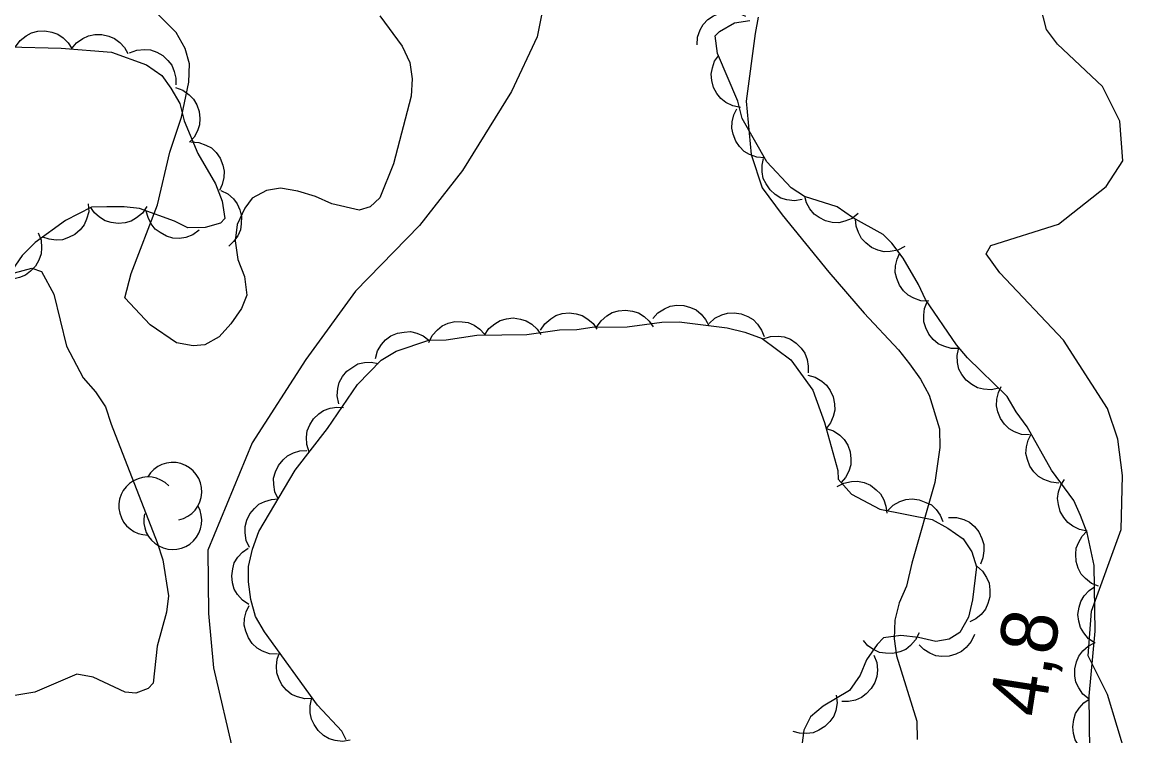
# Model space of a CAD drawing. Extents: x 282461 to 284471, y 5554090 to 5557646.
# Drawn here: x 283301.4 to 283360.2, y 5556525.3 to 5556563.4 of the extents above; entities that cross this region are included whole.
import ezdxf

# ---------------------------------------------------------------- set-up
doc = ezdxf.new("R2010")
doc.units = 0
for name, color, linetype in [('Niveau 2', 7, 'Continuous'), ('Niveau 22', 7, 'Continuous'), ('Niveau 3', 7, 'Continuous'), ('Niveau 44', 7, 'Continuous')]:
    doc.layers.add(name, color=color, linetype=linetype)

msp = doc.modelspace()

# ---------------------------------------------------------------- linework, layer by layer
at = {"layer": 'Niveau 2'}
for points in [[(283360.24, 5556524.11), (283359.21, 5556527.52), (283358.18, 5556529.58), (283358.36, 5556531.96), (283359.93, 5556536.32), (283360, 5556539.19), (283359.76, 5556541.12), (283359.2, 5556542.76), (283356.86, 5556546.4), (283353.46, 5556550), (283352.74, 5556551), (283352.99, 5556551.45), (283356.59, 5556552.59), (283359.14, 5556554.59), (283360.03, 5556555.97), (283359.86, 5556558.08), (283358.94, 5556559.92), (283356.55, 5556562.18), (283355.96, 5556562.96), (283355.32, 5556565.47)], [(283320.43, 5556563.69), (283321.61, 5556562.08), (283322.02, 5556561.21), (283322.15, 5556560.34), (283322.1, 5556559.41), (283321.16, 5556555.8), (283320.42, 5556553.99), (283319.91, 5556553.52), (283319.33, 5556553.34), (283317.87, 5556553.67), (283317, 5556554.07), (283316.06, 5556554.35), (283315.13, 5556554.51), (283314.38, 5556554.39), (283313.63, 5556553.97), (283313.23, 5556553.45), (283312.83, 5556552.57), (283312.72, 5556551.7), (283312.85, 5556550.71), (283313.21, 5556549.79), (283313.34, 5556548.8), (283313.06, 5556548.1), (283312.49, 5556547.28), (283311.86, 5556546.58), (283311.1, 5556546.16), (283310.47, 5556546.1), (283309.59, 5556546.26), (283308.19, 5556547.23), (283306.83, 5556548.67), (283307.17, 5556549.95), (283308.58, 5556553.62), (283309.24, 5556556.42), (283309.86, 5556558.29), (283310.24, 5556560.15), (283310.29, 5556561.14), (283310.05, 5556561.95), (283309.57, 5556562.81), (283307.57, 5556564.82)], [(283340.59, 5556563.63), (283340.42, 5556562.76), (283339.94, 5556559.15), (283340.21, 5556556.31), (283340.81, 5556554.52), (283341.87, 5556553.08), (283344.35, 5556550.03), (283346.23, 5556547.84), (283348.06, 5556545.89), (283348.65, 5556545.14), (283349.24, 5556544.33), (283349.71, 5556543.47), (283350.26, 5556541.67), (283350.27, 5556540.69), (283350, 5556538.82), (283348.77, 5556534.51), (283348.5, 5556533.29), (283348.1, 5556532.41), (283347.88, 5556531.48), (283347.83, 5556530.49), (283347.96, 5556529.57), (283349.05, 5556526.09), (283349.06, 5556525.11)], [(283300.95, 5556549.99), (283301.88, 5556550.24), (283302.4, 5556550.07), (283303.06, 5556548.86), (283303.73, 5556546.08), (283304.62, 5556544.4), (283305.27, 5556543.65), (283305.8, 5556542.85), (283306.1, 5556541.92), (283308.56, 5556535.62), (283308.86, 5556534.69), (283309.17, 5556532.78), (283309.06, 5556531.91), (283308.56, 5556530.1), (283308.35, 5556528.12), (283308.07, 5556527.83), (283307.43, 5556527.59), (283306.85, 5556527.64), (283305.15, 5556528.44), (283304.28, 5556528.6), (283302.03, 5556527.64), (283300.11, 5556527.33)]]:
    msp.add_lwpolyline(points, dxfattribs=at)
at = {"layer": 'Niveau 22'}
for points in [[(283329.72, 5556567.15), (283328.81, 5556562.58), (283327.45, 5556559.66), (283324.83, 5556555.45), (283322.54, 5556552.52)], [(283322.54, 5556552.52), (283319.12, 5556549.02), (283316.49, 5556545.38), (283313.63, 5556540.93), (283311.26, 5556535.21), (283311.3, 5556531.84), (283311.56, 5556528.94), (283312.64, 5556524.28), (283312.78, 5556520.9), (283312.7, 5556517.88), (283312.17, 5556512.76), (283311.51, 5556510.08), (283309.81, 5556506.11), (283306.75, 5556499.34), (283304.37, 5556494.31), (283301.99, 5556489.76), (283298.01, 5556482.39)]]:
    msp.add_lwpolyline(points, dxfattribs=at)
at = {"layer": 'Niveau 44'}
for points in [[(283337.33, 5556562.15), (283337.36, 5556562.56), (283337.5, 5556562.94), (283337.66, 5556563.24), (283337.91, 5556563.49), (283338.21, 5556563.7), (283338.57, 5556563.84), (283338.88, 5556563.92), (283339.23, 5556563.9), (283339.59, 5556563.82), (283339.92, 5556563.67)], [(283338.3, 5556562.62), (283338.53, 5556562.85), (283339.33, 5556563.32), (283340.15, 5556563.45)], [(283301, 5556562.04), (283301.25, 5556562.38), (283301.57, 5556562.63), (283301.86, 5556562.79), (283302.2, 5556562.87), (283302.57, 5556562.89), (283302.95, 5556562.82), (283303.26, 5556562.72), (283303.55, 5556562.52), (283303.81, 5556562.26), (283304.01, 5556561.95)], [(283304, 5556561.93), (283304.26, 5556562.25), (283304.6, 5556562.48), (283304.9, 5556562.63), (283305.24, 5556562.7), (283305.61, 5556562.7), (283305.98, 5556562.61), (283306.29, 5556562.49), (283306.57, 5556562.28), (283306.82, 5556562.01), (283307, 5556561.69)], [(283358.3, 5556521.61), (283358.23, 5556527.42), (283358.54, 5556530.9), (283358.5, 5556534.39), (283358.13, 5556536.13), (283357.77, 5556537.05), (283357.41, 5556537.86), (283356.23, 5556539.47), (283354.92, 5556541.78), (283354.33, 5556542.59), (283353.86, 5556543.4), (283351.74, 5556545.46), (283351.16, 5556546.15), (283349.5, 5556548.57), (283349.14, 5556549.38), (283348.31, 5556550.77), (283347.72, 5556551.57), (283347.25, 5556552.03), (283345.61, 5556552.94), (283344.79, 5556553.51), (283343.05, 5556554.07), (283342.34, 5556554.53), (283341.05, 5556555.91), (283339.74, 5556558.22), (283339.5, 5556559.14), (283338.42, 5556561.69), (283338.3, 5556562.62)], [(283300.66, 5556562.05), (283303.45, 5556561.97), (283306.13, 5556561.76), (283307.99, 5556561.09), (283308.81, 5556560.52), (283309.29, 5556559.83), (283309.76, 5556559.02), (283310, 5556558.09), (283310.72, 5556556.36), (283311.67, 5556554.74), (283312.03, 5556553.82), (283312.16, 5556552.89), (283311.93, 5556552.65), (283311.12, 5556552.41), (283310.19, 5556552.4), (283309.49, 5556552.74), (283307.62, 5556553.42), (283306.8, 5556553.52), (283305.88, 5556553.51), (283305.06, 5556553.5), (283303.68, 5556552.79), (283302.06, 5556551.61), (283301.37, 5556550.91), (283300.23, 5556549.27)], [(283307.08, 5556561.72), (283307.47, 5556561.87), (283307.88, 5556561.9), (283308.21, 5556561.88), (283308.54, 5556561.76), (283308.86, 5556561.58), (283309.13, 5556561.31), (283309.34, 5556561.06), (283309.47, 5556560.73), (283309.55, 5556560.37), (283309.55, 5556560.01)], [(283339.64, 5556558.81), (283339.23, 5556558.89), (283338.87, 5556559.08), (283338.6, 5556559.28), (283338.39, 5556559.55), (283338.21, 5556559.88), (283338.12, 5556560.25), (283338.08, 5556560.58), (283338.15, 5556560.92), (283338.27, 5556561.27), (283338.47, 5556561.57)], [(283309.54, 5556559.87), (283309.93, 5556559.73), (283310.26, 5556559.49), (283310.5, 5556559.26), (283310.67, 5556558.95), (283310.79, 5556558.6), (283310.83, 5556558.22), (283310.82, 5556557.89), (283310.71, 5556557.56), (283310.53, 5556557.23), (283310.29, 5556556.96)], [(283340.93, 5556556.13), (283340.51, 5556556.16), (283340.13, 5556556.31), (283339.84, 5556556.47), (283339.6, 5556556.72), (283339.39, 5556557.02), (283339.26, 5556557.38), (283339.18, 5556557.7), (283339.2, 5556558.05), (283339.29, 5556558.41), (283339.45, 5556558.74)], [(283310.36, 5556556.97), (283310.78, 5556556.95), (283311.16, 5556556.8), (283311.45, 5556556.65), (283311.7, 5556556.4), (283311.91, 5556556.1), (283312.05, 5556555.74), (283312.13, 5556555.42), (283312.11, 5556555.07), (283312.03, 5556554.71), (283311.88, 5556554.38)], [(283342.93, 5556553.9), (283342.52, 5556553.83), (283342.11, 5556553.89), (283341.8, 5556553.98), (283341.5, 5556554.17), (283341.22, 5556554.41), (283341.01, 5556554.73), (283340.86, 5556555.02), (283340.8, 5556555.37), (283340.8, 5556555.74), (283340.88, 5556556.09)], [(283311.95, 5556554.39), (283312.33, 5556554.2), (283312.62, 5556553.93), (283312.83, 5556553.67), (283312.97, 5556553.35), (283313.05, 5556552.99), (283313.04, 5556552.6), (283313, 5556552.28), (283312.85, 5556551.96), (283312.63, 5556551.66), (283312.37, 5556551.41)], [(283345.92, 5556553.15), (283345.59, 5556552.89), (283345.21, 5556552.74), (283344.89, 5556552.66), (283344.54, 5556552.68), (283344.18, 5556552.76), (283343.84, 5556552.94), (283343.57, 5556553.12), (283343.35, 5556553.4), (283343.17, 5556553.72), (283343.07, 5556554.06)], [(283304.89, 5556553.67), (283304.91, 5556553.25), (283304.8, 5556552.86), (283304.67, 5556552.56), (283304.45, 5556552.28), (283304.17, 5556552.04), (283303.83, 5556551.87), (283303.52, 5556551.75), (283303.17, 5556551.74), (283302.8, 5556551.78), (283302.46, 5556551.9)], [(283308.01, 5556553.53), (283307.78, 5556553.18), (283307.46, 5556552.92), (283307.18, 5556552.75), (283306.85, 5556552.66), (283306.48, 5556552.62), (283306.1, 5556552.68), (283305.78, 5556552.76), (283305.49, 5556552.96), (283305.21, 5556553.2), (283305.01, 5556553.5)], [(283310.8, 5556552.26), (283310.46, 5556552.02), (283310.08, 5556551.88), (283309.75, 5556551.82), (283309.4, 5556551.85), (283309.05, 5556551.95), (283308.71, 5556552.14), (283308.45, 5556552.33), (283308.24, 5556552.61), (283308.07, 5556552.94), (283307.98, 5556553.29)], [(283348.4, 5556551.39), (283348.03, 5556551.2), (283347.63, 5556551.13), (283347.3, 5556551.12), (283346.96, 5556551.2), (283346.62, 5556551.35), (283346.32, 5556551.59), (283346.09, 5556551.82), (283345.93, 5556552.14), (283345.81, 5556552.49), (283345.78, 5556552.85)], [(283302.22, 5556552.13), (283302.37, 5556551.74), (283302.4, 5556551.33), (283302.38, 5556551), (283302.26, 5556550.67), (283302.07, 5556550.35), (283301.8, 5556550.08), (283301.55, 5556549.87), (283301.23, 5556549.74), (283300.86, 5556549.66), (283300.5, 5556549.66)], [(283349.68, 5556548.48), (283349.26, 5556548.5), (283348.88, 5556548.64), (283348.59, 5556548.8), (283348.33, 5556549.04), (283348.12, 5556549.34), (283347.98, 5556549.7), (283347.89, 5556550.02), (283347.91, 5556550.37), (283347.99, 5556550.73), (283348.14, 5556551.06)], [(283331.98, 5556547.09), (283332.22, 5556547.44), (283332.53, 5556547.7), (283332.81, 5556547.88), (283333.15, 5556547.97), (283333.52, 5556548.01), (283333.89, 5556547.95), (283334.21, 5556547.86), (283334.51, 5556547.67), (283334.78, 5556547.42), (283334.99, 5556547.12)], [(283334.98, 5556547.56), (283335.25, 5556547.87), (283335.6, 5556548.08), (283335.9, 5556548.22), (283336.25, 5556548.27), (283336.62, 5556548.25), (283336.99, 5556548.14), (283337.29, 5556548.02), (283337.55, 5556547.79), (283337.79, 5556547.5), (283337.96, 5556547.18)], [(283351.29, 5556545.96), (283350.87, 5556545.96), (283350.48, 5556546.08), (283350.18, 5556546.21), (283349.91, 5556546.44), (283349.68, 5556546.73), (283349.52, 5556547.07), (283349.41, 5556547.38), (283349.41, 5556547.74), (283349.46, 5556548.1), (283349.59, 5556548.44)], [(283326.01, 5556546.67), (283326.24, 5556547.02), (283326.55, 5556547.28), (283326.83, 5556547.46), (283327.17, 5556547.55), (283327.54, 5556547.59), (283327.92, 5556547.53), (283328.23, 5556547.44), (283328.53, 5556547.25), (283328.81, 5556547), (283329.01, 5556546.71)], [(283328.99, 5556546.93), (283329.22, 5556547.28), (283329.53, 5556547.54), (283329.81, 5556547.72), (283330.15, 5556547.82), (283330.51, 5556547.86), (283330.89, 5556547.8), (283331.21, 5556547.72), (283331.51, 5556547.53), (283331.79, 5556547.29), (283331.99, 5556546.99)], [(283337.97, 5556547.29), (283338.28, 5556547.57), (283338.65, 5556547.75), (283338.96, 5556547.85), (283339.31, 5556547.86), (283339.68, 5556547.81), (283340.03, 5556547.66), (283340.32, 5556547.5), (283340.56, 5556547.25), (283340.77, 5556546.94), (283340.9, 5556546.6)], [(283313.55, 5556532.59), (283313.43, 5556533.52), (283313.42, 5556534.34), (283313.64, 5556535.27), (283313.98, 5556536.2), (283315.91, 5556539.47), (283317.63, 5556541.7), (283319.23, 5556544.04), (283320.49, 5556545.34), (283321.3, 5556545.81), (283323.03, 5556546.41), (283323.96, 5556546.42), (283325.59, 5556546.67), (283328.26, 5556546.7), (283330, 5556546.95), (283330.93, 5556546.97), (283331.74, 5556547.09), (283333.6, 5556547.11), (283335.46, 5556547.37), (283336.38, 5556547.38), (283338.94, 5556547.06), (283339.88, 5556546.84), (283340.81, 5556546.5), (283342.33, 5556545.35), (283343.51, 5556543.74), (283344.12, 5556542.01), (283344.84, 5556539.46), (283344.85, 5556538.99), (283345.56, 5556538.19), (283347.07, 5556537.39), (283349.87, 5556536.85), (283350.69, 5556536.39), (283351.51, 5556535.82), (283351.98, 5556535.13), (283352.22, 5556534.32), (283352.01, 5556532.57), (283351.79, 5556531.64), (283351.33, 5556530.82), (283350.76, 5556530.47), (283350.06, 5556530.34), (283349.13, 5556530.56), (283348.2, 5556530.67), (283347.27, 5556530.54), (283346.93, 5556530.19), (283346.36, 5556529.37), (283346.02, 5556528.55), (283345.45, 5556527.73), (283344.06, 5556526.9), (283343.37, 5556526.32), (283343.03, 5556525.62), (283342.92, 5556524.8)], [(283320.19, 5556545.43), (283320.3, 5556545.83), (283320.52, 5556546.18), (283320.73, 5556546.43), (283321.02, 5556546.63), (283321.36, 5556546.78), (283321.73, 5556546.84), (283322.06, 5556546.86), (283322.4, 5556546.77), (283322.74, 5556546.63), (283323.03, 5556546.41)], [(283323.04, 5556546.28), (283323.22, 5556546.66), (283323.49, 5556546.96), (283323.74, 5556547.17), (283324.07, 5556547.31), (283324.43, 5556547.4), (283324.81, 5556547.39), (283325.13, 5556547.35), (283325.45, 5556547.21), (283325.76, 5556547), (283326.01, 5556546.73)], [(283340.85, 5556546.47), (283341.25, 5556546.6), (283341.65, 5556546.62), (283341.98, 5556546.58), (283342.31, 5556546.45), (283342.62, 5556546.25), (283342.88, 5556545.97), (283343.08, 5556545.71), (283343.2, 5556545.38), (283343.26, 5556545.02), (283343.25, 5556544.66)], [(283353.41, 5556543.84), (283353, 5556543.75), (283352.59, 5556543.79), (283352.27, 5556543.86), (283351.97, 5556544.04), (283351.68, 5556544.27), (283351.45, 5556544.58), (283351.29, 5556544.86), (283351.21, 5556545.21), (283351.19, 5556545.58), (283351.26, 5556545.93)], [(283318.24, 5556543.02), (283318.15, 5556543.43), (283318.19, 5556543.83), (283318.26, 5556544.15), (283318.43, 5556544.46), (283318.67, 5556544.75), (283318.98, 5556544.97), (283319.26, 5556545.14), (283319.6, 5556545.21), (283319.97, 5556545.23), (283320.33, 5556545.17)], [(283343.23, 5556544.54), (283343.63, 5556544.43), (283343.98, 5556544.22), (283344.23, 5556544.01), (283344.43, 5556543.72), (283344.59, 5556543.39), (283344.65, 5556543.01), (283344.67, 5556542.68), (283344.59, 5556542.34), (283344.44, 5556542), (283344.23, 5556541.71)], [(283355.05, 5556541.35), (283354.63, 5556541.38), (283354.25, 5556541.52), (283353.96, 5556541.68), (283353.71, 5556541.93), (283353.5, 5556542.23), (283353.37, 5556542.59), (283353.29, 5556542.91), (283353.31, 5556543.26), (283353.39, 5556543.62), (283353.54, 5556543.94)], [(283316.66, 5556540.44), (283316.53, 5556540.84), (283316.52, 5556541.24), (283316.55, 5556541.57), (283316.69, 5556541.9), (283316.89, 5556542.21), (283317.17, 5556542.47), (283317.43, 5556542.66), (283317.77, 5556542.78), (283318.13, 5556542.84), (283318.49, 5556542.82)], [(283344.21, 5556541.7), (283344.6, 5556541.57), (283344.94, 5556541.34), (283345.18, 5556541.11), (283345.36, 5556540.81), (283345.49, 5556540.46), (283345.53, 5556540.08), (283345.53, 5556539.76), (283345.42, 5556539.42), (283345.25, 5556539.09), (283345.02, 5556538.82)], [(283356.61, 5556538.79), (283356.2, 5556538.83), (283355.82, 5556538.98), (283355.53, 5556539.14), (283355.28, 5556539.39), (283355.07, 5556539.69), (283354.94, 5556540.05), (283354.86, 5556540.37), (283354.89, 5556540.72), (283354.97, 5556541.08), (283355.13, 5556541.4)], [(283315.01, 5556537.94), (283314.83, 5556538.32), (283314.77, 5556538.72), (283314.76, 5556539.05), (283314.86, 5556539.39), (283315.02, 5556539.72), (283315.27, 5556540.02), (283315.5, 5556540.24), (283315.82, 5556540.4), (283316.17, 5556540.5), (283316.53, 5556540.53)], [(283344.79, 5556538.6), (283345.16, 5556538.79), (283345.56, 5556538.87), (283345.89, 5556538.89), (283346.23, 5556538.81), (283346.57, 5556538.67), (283346.88, 5556538.43), (283347.11, 5556538.21), (283347.28, 5556537.9), (283347.4, 5556537.55), (283347.44, 5556537.19)], [(283358.13, 5556536.23), (283357.72, 5556536.31), (283357.36, 5556536.49), (283357.09, 5556536.68), (283356.87, 5556536.95), (283356.69, 5556537.28), (283356.59, 5556537.65), (283356.55, 5556537.97), (283356.6, 5556538.32), (283356.72, 5556538.67), (283356.91, 5556538.97)], [(283313.48, 5556535.36), (283313.3, 5556535.73), (283313.24, 5556536.14), (283313.24, 5556536.47), (283313.33, 5556536.81), (283313.49, 5556537.14), (283313.74, 5556537.43), (283313.98, 5556537.66), (283314.29, 5556537.81), (283314.65, 5556537.92), (283315.01, 5556537.94)], [(283347.48, 5556537.31), (283347.78, 5556537.61), (283348.14, 5556537.8), (283348.45, 5556537.91), (283348.8, 5556537.94), (283349.17, 5556537.9), (283349.53, 5556537.76), (283349.82, 5556537.62), (283350.07, 5556537.37), (283350.29, 5556537.07), (283350.43, 5556536.74)], [(283350.74, 5556536.95), (283351.16, 5556536.95), (283351.55, 5556536.84), (283351.85, 5556536.7), (283352.11, 5556536.47), (283352.35, 5556536.18), (283352.51, 5556535.83), (283352.61, 5556535.52), (283352.62, 5556535.17), (283352.56, 5556534.81), (283352.43, 5556534.47)], [(283358.73, 5556533.29), (283358.35, 5556533.44), (283358.03, 5556533.7), (283357.8, 5556533.94), (283357.65, 5556534.25), (283357.54, 5556534.61), (283357.52, 5556534.99), (283357.54, 5556535.31), (283357.67, 5556535.64), (283357.86, 5556535.96), (283358.11, 5556536.22)], [(283313.44, 5556532.31), (283313.1, 5556532.54), (283312.84, 5556532.85), (283312.66, 5556533.13), (283312.57, 5556533.47), (283312.53, 5556533.84), (283312.59, 5556534.21), (283312.67, 5556534.53), (283312.86, 5556534.83), (283313.11, 5556535.1), (283313.41, 5556535.31)], [(283352.23, 5556534.37), (283352.54, 5556534.09), (283352.76, 5556533.75), (283352.9, 5556533.45), (283352.94, 5556533.1), (283352.93, 5556532.73), (283352.82, 5556532.36), (283352.7, 5556532.06), (283352.47, 5556531.79), (283352.19, 5556531.55), (283351.87, 5556531.39)], [(283358.55, 5556530.26), (283358.2, 5556530.49), (283357.94, 5556530.8), (283357.76, 5556531.08), (283357.67, 5556531.42), (283357.63, 5556531.79), (283357.69, 5556532.17), (283357.78, 5556532.48), (283357.97, 5556532.78), (283358.22, 5556533.06), (283358.51, 5556533.26)], [(283314.97, 5556529.66), (283314.55, 5556529.69), (283314.17, 5556529.83), (283313.88, 5556529.99), (283313.63, 5556530.24), (283313.42, 5556530.54), (283313.28, 5556530.9), (283313.2, 5556531.22), (283313.22, 5556531.57), (283313.3, 5556531.93), (283313.46, 5556532.26)], [(283318.64, 5556525.1), (283318.4, 5556525.56), (283317.1, 5556526.94), (283314.27, 5556530.86), (283313.8, 5556531.67), (283313.55, 5556532.59)], [(283349.17, 5556530.81), (283348.98, 5556530.43), (283348.71, 5556530.13), (283348.45, 5556529.92), (283348.13, 5556529.79), (283347.77, 5556529.7), (283347.38, 5556529.72), (283347.06, 5556529.76), (283346.74, 5556529.91), (283346.44, 5556530.12), (283346.2, 5556530.39)], [(283352.11, 5556530.72), (283351.94, 5556530.34), (283351.68, 5556530.03), (283351.43, 5556529.81), (283351.12, 5556529.66), (283350.76, 5556529.56), (283350.38, 5556529.55), (283350.05, 5556529.58), (283349.73, 5556529.72), (283349.41, 5556529.92), (283349.16, 5556530.17)], [(283358.22, 5556527.27), (283357.89, 5556527.54), (283357.67, 5556527.88), (283357.52, 5556528.17), (283357.46, 5556528.52), (283357.46, 5556528.89), (283357.56, 5556529.26), (283357.67, 5556529.56), (283357.89, 5556529.84), (283358.17, 5556530.09), (283358.48, 5556530.26)], [(283316.84, 5556527.3), (283316.42, 5556527.29), (283316.03, 5556527.4), (283315.72, 5556527.52), (283315.45, 5556527.75), (283315.21, 5556528.03), (283315.04, 5556528.37), (283314.93, 5556528.68), (283314.91, 5556529.03), (283314.96, 5556529.4), (283315.08, 5556529.74)], [(283346.76, 5556529.61), (283346.91, 5556529.22), (283346.94, 5556528.81), (283346.92, 5556528.48), (283346.8, 5556528.15), (283346.61, 5556527.83), (283346.34, 5556527.56), (283346.09, 5556527.35), (283345.77, 5556527.22), (283345.4, 5556527.14), (283345.04, 5556527.15)], [(283344.75, 5556527.48), (283344.8, 5556527.07), (283344.72, 5556526.67), (283344.62, 5556526.36), (283344.41, 5556526.07), (283344.15, 5556525.81), (283343.82, 5556525.61), (283343.52, 5556525.48), (283343.17, 5556525.44), (283342.8, 5556525.45), (283342.46, 5556525.55)], [(283318.85, 5556525.08), (283318.44, 5556525.01), (283318.04, 5556525.07), (283317.72, 5556525.16), (283317.42, 5556525.34), (283317.14, 5556525.59), (283316.93, 5556525.91), (283316.78, 5556526.2), (283316.72, 5556526.54), (283316.71, 5556526.91), (283316.79, 5556527.27)], [(283358.27, 5556524.27), (283357.92, 5556524.5), (283357.66, 5556524.82), (283357.48, 5556525.1), (283357.39, 5556525.43), (283357.35, 5556525.8), (283357.41, 5556526.18), (283357.5, 5556526.5), (283357.69, 5556526.79), (283357.94, 5556527.07), (283358.23, 5556527.27)]]:
    msp.add_lwpolyline(points, dxfattribs=at)
for centre, start, end in [((283309.391, 5556538.338), 282.26917, 149.72625), ((283308.061, 5556537.565), 44.11537, 269.80396), ((283309.391, 5556536.792), 166.93686, 29.62122)]:
    msp.add_arc(centre, 1.547, start, end, dxfattribs=at)

# ---------------------------------------------------------------- texts
at = {"layer": 'Niveau 3'}
msp.add_text('4,8  ', height=3, rotation=81.09575, dxfattribs=at).set_placement((283355.83, 5556526.23))

doc.saveas('drawing.dxf')
